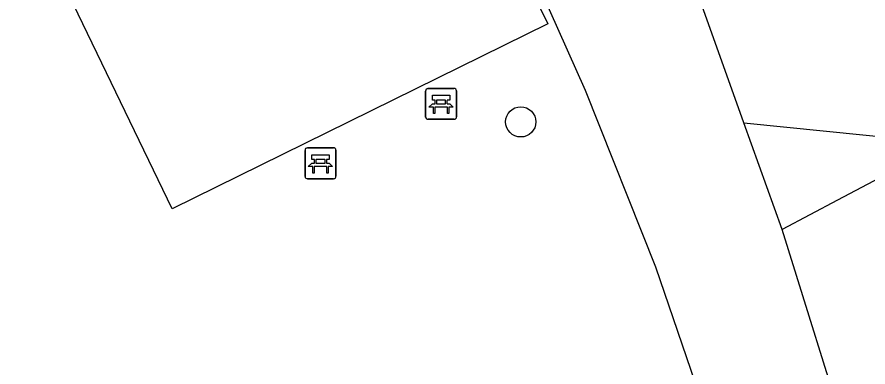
# Model space of a CAD drawing. Extents: x 161402 to 161933, y 381650 to 382313.
# Drawn here: x 161679.76 to 161707.29, y 382024.22 to 382035.56 of the extents above; entities that cross this region are included whole.
import ezdxf

# ---------------------------------------------------------------- set-up
doc = ezdxf.new("R2010")
doc.units = 0
for name, color, linetype in [('IMGEO_Bank', 7, 'Continuous'), ('IMGEO_Boom', 7, 'Continuous'), ('IMGEO_Groenvoorziening', 7, 'Continuous'), ('IMGEO_Voetpad_gesloten', 7, 'Continuous')]:
    doc.layers.add(name, color=color, linetype=linetype)

msp = doc.modelspace()

# ---------------------------------------------------------------- linework, layer by layer
at = {"layer": 'IMGEO_Bank'}
for p, q in [((161693.057, 382033.244), (161693.898, 382033.244)), ((161693.898, 382033.244), (161693.057, 382033.244)), ((161692.982, 382032.319), (161692.982, 382033.16)), ((161692.982, 382033.16), (161692.982, 382032.319)), ((161693.982, 382033.169), (161693.982, 382032.328)), ((161693.982, 382032.328), (161693.982, 382033.169)), ((161693.291, 382032.75), (161693.291, 382032.856)), ((161693.335, 382032.856), (161693.335, 382032.75)), ((161693.623, 382032.862), (161693.341, 382032.862)), ((161693.341, 382032.744), (161693.623, 382032.744)), ((161693.629, 382032.75), (161693.629, 382032.856)), ((161693.673, 382032.856), (161693.673, 382032.75)), ((161693.679, 382032.642), (161693.286, 382032.642)), ((161693.907, 382032.244), (161693.066, 382032.244)), ((161693.066, 382032.244), (161693.907, 382032.244)), ((161689.155, 382031.32), (161689.996, 382031.32)), ((161689.996, 382031.32), (161689.155, 382031.32)), ((161689.08, 382030.395), (161689.08, 382031.236)), ((161689.08, 382031.236), (161689.08, 382030.395)), ((161690.08, 382031.245), (161690.08, 382030.404)), ((161690.08, 382030.404), (161690.08, 382031.245)), ((161689.389, 382030.826), (161689.389, 382030.932)), ((161689.433, 382030.932), (161689.433, 382030.826)), ((161689.721, 382030.938), (161689.439, 382030.938)), ((161689.439, 382030.82), (161689.721, 382030.82)), ((161689.727, 382030.826), (161689.727, 382030.932)), ((161689.771, 382030.932), (161689.771, 382030.826)), ((161689.777, 382030.718), (161689.384, 382030.718)), ((161690.005, 382030.32), (161689.164, 382030.32)), ((161689.164, 382030.32), (161690.005, 382030.32))]:
    msp.add_line(p, q, dxfattribs=at)
for points in [[(161693.285, 382032.862), (161693.199, 382032.862), (161693.199, 382033.023), (161693.762, 382033.023), (161693.762, 382032.862), (161693.679, 382032.862)], [(161693.229, 382032.642), (161693.087, 382032.642), (161693.199, 382032.744), (161693.285, 382032.744)], [(161693.679, 382032.744), (161693.762, 382032.744), (161693.874, 382032.642), (161693.735, 382032.642)], [(161693.279, 382032.635), (161693.279, 382032.428), (161693.236, 382032.428), (161693.236, 382032.635)], [(161693.729, 382032.635), (161693.729, 382032.428), (161693.685, 382032.428), (161693.685, 382032.635)], [(161689.383, 382030.938), (161689.297, 382030.938), (161689.297, 382031.099), (161689.86, 382031.099), (161689.86, 382030.938), (161689.777, 382030.938)], [(161689.327, 382030.718), (161689.185, 382030.718), (161689.297, 382030.82), (161689.383, 382030.82)], [(161689.777, 382030.82), (161689.86, 382030.82), (161689.972, 382030.718), (161689.833, 382030.718)], [(161689.377, 382030.711), (161689.377, 382030.504), (161689.334, 382030.504), (161689.334, 382030.711)], [(161689.827, 382030.711), (161689.827, 382030.504), (161689.783, 382030.504), (161689.783, 382030.711)]]:
    msp.add_lwpolyline(points, dxfattribs=at)
for centre, radius, start, end in [((161693.06, 382033.166), 0.0779, 92.4484, 184.2845), ((161693.06, 382033.166), 0.0779, 92.4484, 184.2845), ((161693.904, 382033.166), 0.0779, 2.4484, 94.2845), ((161693.904, 382033.166), 0.0779, 2.4484, 94.2845), ((161693.284, 382032.855), 0.00671, 2.8957, 87.1043), ((161693.284, 382032.751), 0.00671, 272.8957, 357.1043), ((161693.341, 382032.855), 0.00671, 92.8957, 177.1043), ((161693.341, 382032.751), 0.00671, 182.8957, 267.1043), ((161693.623, 382032.855), 0.00671, 2.8957, 87.1043), ((161693.623, 382032.751), 0.00671, 272.8957, 357.1043), ((161693.68, 382032.855), 0.00671, 92.8957, 177.1043), ((161693.68, 382032.751), 0.00671, 182.8957, 267.1043), ((161693.229, 382032.635), 0.00671, 2.8957, 87.1043), ((161693.286, 382032.635), 0.00671, 92.8957, 177.1043), ((161693.678, 382032.635), 0.00671, 2.8957, 87.1043), ((161693.735, 382032.635), 0.00671, 92.8957, 177.1043), ((161693.06, 382032.322), 0.0779, 182.4484, 274.2845), ((161693.06, 382032.322), 0.0779, 182.4484, 274.2845), ((161693.904, 382032.322), 0.0779, 272.4484, 4.2845), ((161693.904, 382032.322), 0.0779, 272.4484, 4.2845), ((161689.158, 382031.242), 0.0779, 92.4484, 184.2845), ((161689.158, 382031.242), 0.0779, 92.4484, 184.2845), ((161690.002, 382031.242), 0.0779, 2.4484, 94.2845), ((161690.002, 382031.242), 0.0779, 2.4484, 94.2845), ((161689.382, 382030.931), 0.00671, 2.8957, 87.1043), ((161689.382, 382030.827), 0.00671, 272.8957, 357.1043), ((161689.439, 382030.931), 0.00671, 92.8957, 177.1043), ((161689.439, 382030.827), 0.00671, 182.8957, 267.1043), ((161689.721, 382030.931), 0.00671, 2.8957, 87.1043), ((161689.721, 382030.827), 0.00671, 272.8957, 357.1043), ((161689.778, 382030.931), 0.00671, 92.8957, 177.1043), ((161689.778, 382030.827), 0.00671, 182.8957, 267.1043), ((161689.327, 382030.711), 0.00671, 2.8957, 87.1043), ((161689.384, 382030.711), 0.00671, 92.8957, 177.1043), ((161689.776, 382030.711), 0.00671, 2.8957, 87.1043), ((161689.833, 382030.711), 0.00671, 92.8957, 177.1043), ((161689.158, 382030.398), 0.0779, 182.4484, 274.2845), ((161689.158, 382030.398), 0.0779, 182.4484, 274.2845), ((161690.002, 382030.398), 0.0779, 272.4484, 4.2845), ((161690.002, 382030.398), 0.0779, 272.4484, 4.2845)]:
    msp.add_arc(centre, radius, start, end, dxfattribs=at)
at = {"layer": 'IMGEO_Boom'}
msp.add_circle((161696.06, 382032.161), 0.489, dxfattribs=at)
at = {"layer": 'IMGEO_Groenvoorziening'}
for points in [[(161684.78, 382029.345), (161679.76, 382039.757), (161691.846, 382045.636), (161696.941, 382035.338), (161684.78, 382029.345)], [(161703.279, 382032.134), (161709.804, 382031.472), (161706.313, 382029.629), (161704.513, 382028.679)]]:
    msp.add_lwpolyline(points, dxfattribs=at)
at = {"layer": 'IMGEO_Voetpad_gesloten'}
for points in [[(161686.32, 382055.675), (161693.794, 382042.954), (161698.147, 382033.194), (161700.424, 382027.464), (161702.41, 382021.626), (161705.484, 382010.023), (161706.325, 382004.132)], [(161703.279, 382032.134), (161701.864, 382036.096), (161701.456, 382037.03)], [(161704.513, 382028.679), (161703.279, 382032.134)], [(161721.625, 382021.594), (161720.081, 382020.981), (161718.134, 382020.256), (161716.924, 382019.841), (161713.527, 382018.764), (161712.07, 382018.364), (161710.842, 382018.259), (161708.819, 382018.925), (161707.643, 382020.099), (161706.725, 382021.564), (161704.513, 382028.679)]]:
    msp.add_lwpolyline(points, dxfattribs=at)

doc.saveas('drawing.dxf')
